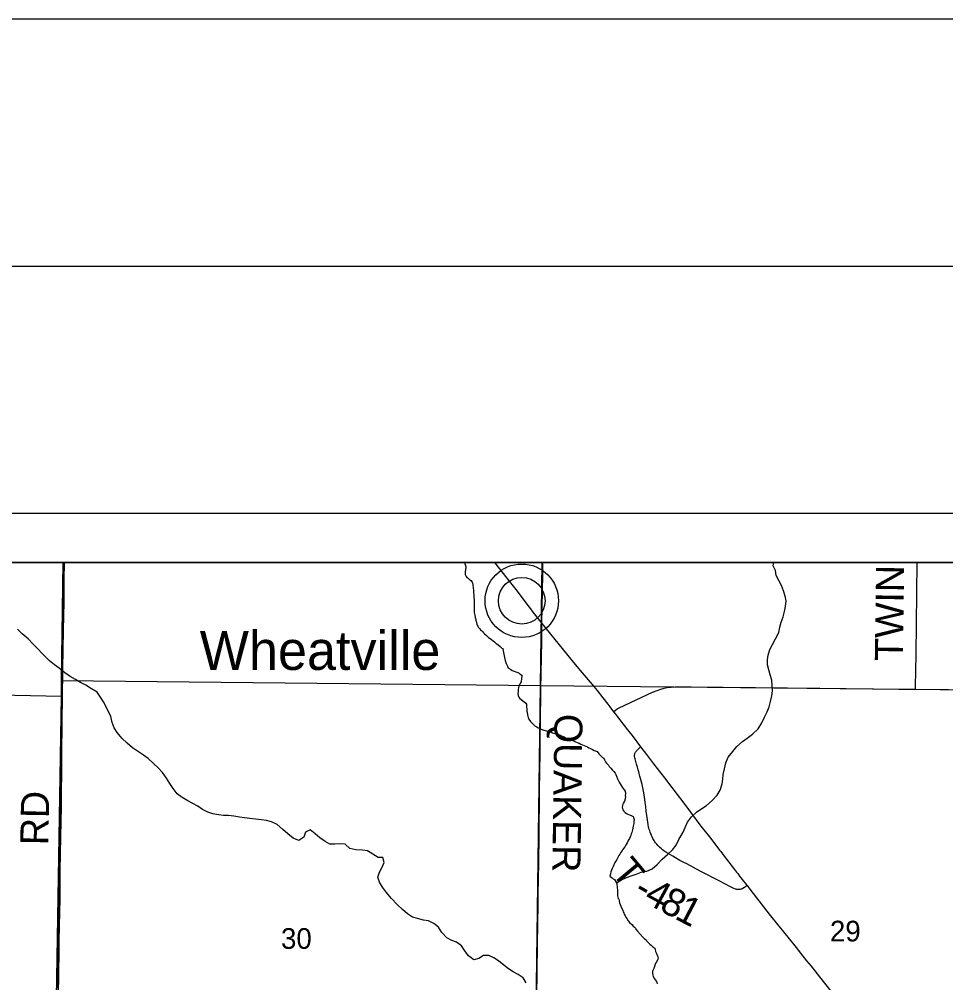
# Model space of a CAD drawing. Extents: x -8.8 to 41.4, y 0 to 34.6.
# Drawn here: x 5.315 to 7.191, y 20.049 to 22 of the extents above; entities that cross this region are included whole.
import ezdxf

# ---------------------------------------------------------------- set-up
doc = ezdxf.new("R2010")
doc.units = 0
for name, color, linetype in [('GM_X_Corporation', 7, 'Continuous'), ('GM_X_County_Road', 7, 'Continuous'), ('GM_X_Major_River_Text', 7, 'Continuous'), ('GM_X_Minor_River', 7, 'Continuous'), ('GM_X_Rail_Line_Text', 7, 'Continuous'), ('GM_X_Section_Text', 7, 'Continuous'), ('GM_X_State_Route', 7, 'Continuous'), ('GM_X_Township_Road', 7, 'Continuous'), ('GM_X_Township_Road_Text', 7, 'Continuous'), ('GM_X_Township_Text', 7, 'Continuous'), ('SH_Border', 7, 'Continuous'), ('SH_Cut_Line', 7, 'Continuous'), ('SH_Text', 7, 'Continuous')]:
    doc.layers.add(name, color=color, linetype=linetype)

msp = doc.modelspace()

# ---------------------------------------------------------------- linework, layer by layer
at = {"layer": 'GM_X_Corporation'}
for points in [[(5.3942, 20.0451), (5.3955, 20.1339), (5.3969, 20.2195), (5.3972, 20.2756), (5.3985, 20.3439), (5.3996, 20.4046), (5.4004, 20.5036), (5.4014, 20.5837), (5.4022, 20.6229), (5.4029, 20.685), (5.404, 20.7626), (5.4051, 20.8193), (5.4056, 20.8652), (5.406, 20.9), (2.1, 20.9)], [(8.9, 18.5906), (8.9, 20.9), (5.406, 20.9), (5.4056, 20.8652), (5.4051, 20.8193), (5.404, 20.7626), (5.4029, 20.685), (5.4022, 20.6229), (5.4014, 20.5837), (5.4004, 20.5036), (5.3996, 20.4046), (5.3985, 20.3439), (5.3972, 20.2756), (5.3969, 20.2195), (5.3955, 20.1339), (5.3942, 20.0451)]]:
    msp.add_lwpolyline(points, dxfattribs=at)
for points in [[(5.4042, 20.9), (4.3988, 20.9), (4.3946, 20.6503), (5.4006, 20.6292), (5.4006, 20.6606)], [(6.3738, 20.9), (5.4042, 20.9), (5.4006, 20.6606), (6.3701, 20.6506)], [(7.3859, 20.9), (6.3738, 20.9), (6.3701, 20.6506), (7.3817, 20.6407)], [(4.3946, 20.6503), (5.4006, 20.6292), (5.3847, 19.6511), (4.3792, 19.6638)], [(5.4006, 20.6606), (6.3701, 20.6506), (6.3565, 19.6406), (5.3847, 19.6511), (5.4006, 20.6292)], [(6.3701, 20.6506), (7.3817, 20.6407), (7.3719, 19.6303), (6.3565, 19.6406)]]:
    msp.add_lwpolyline(points, close=True, dxfattribs=at)
at = {"layer": 'GM_X_County_Road'}
msp.add_lwpolyline([(6.3631, 20.0178), (6.3638, 20.0737), (6.3644, 20.122), (6.3652, 20.1723), (6.3657, 20.2034), (6.3658, 20.2314), (6.3662, 20.2562), (6.3667, 20.2941), (6.3675, 20.3463), (6.3678, 20.3724), (6.3683, 20.4096), (6.3685, 20.4401), (6.3691, 20.4761), (6.3695, 20.5146), (6.3699, 20.5413), (6.3705, 20.5779), (6.3706, 20.5959), (6.371, 20.6195), (6.3712, 20.6424), (6.3718, 20.676), (6.3723, 20.7076), (6.3728, 20.7419), (6.3733, 20.776), (6.3748, 20.875), (6.3751, 20.9)], dxfattribs=at)
at = {"layer": 'GM_X_Major_River_Text'}
msp.add_line((6.3324, 20.8223), (6.3324, 20.8223), dxfattribs=at)
at = {"layer": 'GM_X_Minor_River'}
for points in [[(6.2164, 20.9), (6.2171, 20.8973), (6.2185, 20.8938), (6.2192, 20.8919), (6.2191, 20.89), (6.2176, 20.8809), (6.2175, 20.8783), (6.2178, 20.8752), (6.2196, 20.8717), (6.2214, 20.8697), (6.224, 20.8677), (6.2262, 20.8657), (6.2291, 20.863), (6.2317, 20.8602), (6.2324, 20.8583), (6.233, 20.8537), (6.2339, 20.8483), (6.2345, 20.8433), (6.2347, 20.838), (6.2353, 20.8342), (6.2355, 20.83), (6.2357, 20.8231), (6.2358, 20.8166), (6.236, 20.8113), (6.2359, 20.8078), (6.2362, 20.804), (6.2361, 20.8013), (6.2363, 20.7983), (6.237, 20.796), (6.2373, 20.7929), (6.2379, 20.7883), (6.2386, 20.7864), (6.2396, 20.7844), (6.2396, 20.7825), (6.2403, 20.7806), (6.2412, 20.7749), (6.2423, 20.7729), (6.2433, 20.7706), (6.2447, 20.7683), (6.2469, 20.7659), (6.2488, 20.7635), (6.2513, 20.7612), (6.2539, 20.7595), (6.2546, 20.7576), (6.2572, 20.7552), (6.2608, 20.7517), (6.2649, 20.7481), (6.2682, 20.7457), (6.2712, 20.7437), (6.2745, 20.7409), (6.2771, 20.7389), (6.28, 20.7361), (6.2844, 20.7329), (6.2889, 20.7293), (6.2922, 20.7265), (6.2944, 20.7257), (6.2946, 20.7207), (6.2959, 20.7138), (6.2976, 20.7073), (6.2989, 20.7011), (6.3009, 20.6953), (6.3027, 20.6911), (6.3037, 20.6884), (6.3055, 20.686), (6.3103, 20.6828), (6.3133, 20.6808), (6.3171, 20.6795), (6.3204, 20.6782), (6.3242, 20.6769)], [(6.5241, 20.2509), (6.5346, 20.257), (6.5442, 20.2617), (6.5541, 20.2654), (6.564, 20.2686), (6.5743, 20.2726), (6.5854, 20.2743), (6.5965, 20.2794), (6.6065, 20.2879), (6.6169, 20.2987), (6.6277, 20.3084), (6.6374, 20.3177), (6.6448, 20.3275), (6.6507, 20.3387), (6.6589, 20.3534), (6.6629, 20.3632), (6.668, 20.3741), (6.6758, 20.3846), (6.6859, 20.3943), (6.6966, 20.4013), (6.7066, 20.4075), (6.7178, 20.4176), (6.7282, 20.4284), (6.7341, 20.4386), (6.7381, 20.4514), (6.7395, 20.4612), (6.74, 20.4707), (6.7425, 20.4821), (6.7454, 20.4938), (6.7505, 20.5058), (6.7595, 20.517), (6.7676, 20.5268), (6.7792, 20.5372), (6.7888, 20.5442), (6.7992, 20.552), (6.8108, 20.5632), (6.8186, 20.5752), (6.8237, 20.5865), (6.8289, 20.5974), (6.8332, 20.6072), (6.8357, 20.6181), (6.8389, 20.6298), (6.8399, 20.6401), (6.8393, 20.6511), (6.8388, 20.6614), (6.8355, 20.6721), (6.8327, 20.6824), (6.8298, 20.6923), (6.8297, 20.7025), (6.831, 20.7124), (6.8346, 20.7237), (6.8401, 20.7339), (6.8464, 20.7451), (6.8527, 20.7579), (6.8548, 20.7689), (6.8576, 20.7791), (6.8616, 20.7896), (6.8645, 20.8006), (6.8662, 20.8108), (6.8675, 20.8218), (6.8658, 20.8313), (6.8626, 20.8424), (6.8582, 20.8531), (6.8472, 20.8731), (6.8463, 20.8833), (6.8415, 20.8933), (6.8428, 20.9)], [(5.7068, 20.3907), (5.697, 20.3939), (5.6861, 20.3998), (5.6764, 20.4061), (5.6663, 20.4116), (5.6561, 20.4167), (5.6449, 20.4241), (5.6348, 20.4315), (5.6266, 20.4423), (5.62, 20.4523), (5.6129, 20.463), (5.6052, 20.4746), (5.5963, 20.4842), (5.5866, 20.4928), (5.5761, 20.5025), (5.5664, 20.5095), (5.5548, 20.5173), (5.5446, 20.5247), (5.5338, 20.5336), (5.523, 20.5437), (5.5133, 20.5553), (5.5071, 20.5649), (5.5035, 20.5759), (5.5003, 20.5878), (5.4955, 20.5981), (5.4853, 20.6173), (5.4798, 20.6269), (5.4727, 20.6373), (5.4615, 20.6439), (5.4499, 20.6514), (5.4389, 20.6565), (5.4288, 20.6628), (5.4179, 20.6691), (5.4074, 20.6765), (5.3962, 20.6854), (5.3865, 20.6928), (5.3764, 20.7006), (5.3615, 20.7153), (5.3526, 20.725), (5.3429, 20.735), (5.3328, 20.7451), (5.3213, 20.7555), (5.3116, 20.7645)], [(6.3242, 20.6769), (6.3268, 20.6757), (6.3293, 20.6733), (6.3323, 20.6713), (6.3326, 20.6686), (6.3321, 20.6652), (6.332, 20.6626), (6.3311, 20.6599), (6.3311, 20.658), (6.3299, 20.6558), (6.3283, 20.6532), (6.3266, 20.6498), (6.3261, 20.6464), (6.3252, 20.6422), (6.3251, 20.6396), (6.3251, 20.6377), (6.3246, 20.6346), (6.3249, 20.6323), (6.3252, 20.6297), (6.3266, 20.6269), (6.3284, 20.6242), (6.331, 20.6222), (6.3369, 20.6182), (6.3405, 20.6146), (6.342, 20.6127), (6.3419, 20.6107), (6.3422, 20.6069), (6.3425, 20.6043), (6.3427, 20.6), (6.3433, 20.5955), (6.344, 20.5931), (6.3443, 20.5908), (6.3449, 20.5889), (6.3456, 20.5851), (6.347, 20.5824), (6.3499, 20.5777), (6.3532, 20.5745), (6.3557, 20.5725), (6.3572, 20.5706), (6.3598, 20.5686), (6.3627, 20.5669), (6.3653, 20.5649), (6.3687, 20.5637), (6.3728, 20.5616), (6.3773, 20.5599), (6.3822, 20.5586), (6.3855, 20.5577), (6.3882, 20.5572), (6.3923, 20.5559), (6.3949, 20.5547), (6.3975, 20.5539), (6.4043, 20.5513), (6.4092, 20.5504), (6.4118, 20.5491), (6.4144, 20.5483), (6.4185, 20.5466), (6.4207, 20.5446), (6.4237, 20.5434), (6.4274, 20.5417), (6.4308, 20.5405), (6.4342, 20.5396), (6.4368, 20.5387), (6.4413, 20.5366), (6.4443, 20.535), (6.4484, 20.5337), (6.4521, 20.5321), (6.4555, 20.5304), (6.4588, 20.5292), (6.4618, 20.5279), (6.4652, 20.5263), (6.4681, 20.5246), (6.4715, 20.523), (6.4756, 20.5209), (6.4793, 20.5193), (6.4849, 20.5172), (6.4886, 20.5121), (6.4922, 20.5081), (6.4959, 20.5049), (6.4985, 20.5033), (6.4999, 20.4998), (6.502, 20.4963), (6.5042, 20.4936), (6.5079, 20.4896), (6.5096, 20.4865), (6.5126, 20.4834), (6.5155, 20.4798), (6.5188, 20.4763), (6.5213, 20.4732), (6.5227, 20.4704), (6.5241, 20.4673), (6.5262, 20.4619), (6.5294, 20.4549), (6.5333, 20.4479), (6.5373, 20.4425), (6.5405, 20.4385), (6.542, 20.4366), (6.5422, 20.432), (6.542, 20.4274), (6.5424, 20.4255), (6.5418, 20.421), (6.5401, 20.4164)], [(6.5401, 20.4164), (6.5385, 20.4131), (6.5369, 20.4105), (6.5364, 20.4078), (6.5359, 20.404), (6.5362, 20.4017), (6.5369, 20.399), (6.5387, 20.3963), (6.5416, 20.3931), (6.5442, 20.3915), (6.5468, 20.3903), (6.5502, 20.3886), (6.5554, 20.3869), (6.558, 20.3853), (6.5597, 20.3795), (6.5595, 20.3742), (6.559, 20.3708), (6.5581, 20.3655), (6.5567, 20.3583), (6.555, 20.353), (6.5537, 20.35), (6.5532, 20.3466), (6.5516, 20.344), (6.5508, 20.341), (6.5492, 20.3384), (6.5472, 20.3354), (6.5455, 20.332), (6.5435, 20.3287), (6.5411, 20.3242), (6.5383, 20.3205), (6.5363, 20.3179), (6.5343, 20.3141), (6.5323, 20.3116), (6.5307, 20.3093), (6.5291, 20.306), (6.5267, 20.3022), (6.525, 20.2981), (6.523, 20.2951), (6.521, 20.2918), (6.5177, 20.2843), (6.5156, 20.2801), (6.514, 20.2764), (6.5127, 20.273), (6.5118, 20.2692), (6.5109, 20.2647), (6.5131, 20.2627), (6.5154, 20.2611), (6.5176, 20.2591), (6.5198, 20.2579), (6.5241, 20.2509), (6.5251, 20.2486), (6.5251, 20.2466), (6.5254, 20.244), (6.5253, 20.2421), (6.5256, 20.2402), (6.5259, 20.2375), (6.5262, 20.2348), (6.5261, 20.2321), (6.5264, 20.2295), (6.5262, 20.2245), (6.5275, 20.2195), (6.5286, 20.2176), (6.5293, 20.2149), (6.5302, 20.2103), (6.5327, 20.2037), (6.5369, 20.1948), (6.5379, 20.1921), (6.539, 20.1901), (6.5397, 20.1878), (6.5415, 20.1843), (6.5432, 20.1812), (6.545, 20.1785), (6.5475, 20.1742), (6.5508, 20.1703), (6.5549, 20.1663), (6.5578, 20.1635), (6.5604, 20.1612), (6.5625, 20.1588), (6.5636, 20.1569), (6.5665, 20.1529), (6.5775, 20.1411), (6.5811, 20.1375), (6.5841, 20.1352), (6.5859, 20.1328), (6.5888, 20.1297), (6.5917, 20.1269), (6.5951, 20.1241), (6.5973, 20.1221), (6.5995, 20.1197), (6.6017, 20.1185), (6.6024, 20.1162), (6.6033, 20.1116), (6.6058, 20.1066), (6.6072, 20.1027), (6.6082, 20.1), (6.6077, 20.0958), (6.6048, 20.0898), (6.6025, 20.0869), (6.602, 20.0838), (6.5999, 20.0774), (6.5975, 20.0737)], [(6.3414, 20.0484), (6.3351, 20.0583), (6.3254, 20.065), (6.3153, 20.0709), (6.3055, 20.0767), (6.2958, 20.0841), (6.2853, 20.093), (6.2756, 20.0993), (6.2658, 20.104), (6.2551, 20.1035), (6.2456, 20.098), (6.2353, 20.0951), (6.2244, 20.1029), (6.2174, 20.1133), (6.2107, 20.1236), (6.2006, 20.1307), (6.1908, 20.1339), (6.1807, 20.1394), (6.1706, 20.1502), (6.164, 20.1609), (6.1543, 20.1683), (6.1434, 20.1742), (6.1332, 20.1756), (6.1211, 20.1784), (6.1113, 20.1813), (6.1011, 20.1883), (6.0907, 20.1972), (6.0806, 20.2065), (6.0683, 20.22), (6.0587, 20.2316), (6.0505, 20.2424), (6.0443, 20.252), (6.041, 20.2627), (6.0446, 20.2728), (6.0498, 20.2826), (6.0537, 20.2924), (6.0509, 20.302), (6.0414, 20.3021), (6.0309, 20.3092), (6.02, 20.3158), (6.0098, 20.3172), (5.9962, 20.3178), (5.9844, 20.3203), (5.9747, 20.3296), (5.9649, 20.3301), (5.9542, 20.3292), (5.944, 20.329), (5.9342, 20.3345), (5.9237, 20.3419), (5.914, 20.35), (5.9039, 20.3586), (5.8944, 20.3534), (5.8915, 20.3436), (5.8812, 20.337), (5.8695, 20.3414), (5.859, 20.3499), (5.8489, 20.3592), (5.837, 20.3689), (5.8257, 20.3744), (5.8159, 20.3773), (5.8057, 20.3786), (5.7932, 20.38), (5.7818, 20.3813), (5.7708, 20.3827), (5.761, 20.384), (5.7493, 20.3861), (5.739, 20.3871), (5.7284, 20.3876), (5.7186, 20.3886), (5.7068, 20.3907)], [(6.5975, 20.0737), (6.597, 20.0714), (6.5969, 20.0673), (6.5975, 20.0638), (6.5982, 20.0611), (6.601, 20.0564), (6.6028, 20.0541), (6.605, 20.0513), (6.6057, 20.0494), (6.6067, 20.0463)]]:
    msp.add_lwpolyline(points, dxfattribs=at)
at = {"layer": 'GM_X_State_Route'}
msp.add_lwpolyline([(6.2775, 20.9), (6.3096, 20.8589), (6.3229, 20.8416), (6.3387, 20.8209), (6.3476, 20.809), (6.3498, 20.8061), (6.355, 20.7991), (6.3712, 20.7786), (6.3733, 20.776), (6.4052, 20.7366), (6.4347, 20.7005), (6.4505, 20.6813), (6.4746, 20.6529), (6.4849, 20.6405), (6.4965, 20.6259), (6.5063, 20.6131), (6.5105, 20.6077), (6.5183, 20.5976), (6.5223, 20.5925), (6.526, 20.5875), (6.531, 20.5812), (6.537, 20.5733), (6.5423, 20.5664), (6.5461, 20.5615), (6.5495, 20.557), (6.5556, 20.5492), (6.5728, 20.5264), (6.5847, 20.5109), (6.5991, 20.4922), (6.6213, 20.4633), (6.6359, 20.4443), (6.6469, 20.43), (6.6586, 20.4147), (6.6742, 20.3938), (6.6951, 20.3659), (6.7123, 20.3439), (6.7294, 20.3218), (6.7328, 20.3174), (6.7351, 20.3144), (6.7423, 20.3051), (6.7468, 20.2992), (6.7631, 20.2779), (6.7673, 20.2725), (6.7696, 20.2696), (6.7734, 20.2647), (6.7787, 20.2579), (6.7872, 20.2471), (6.7885, 20.2454), (6.7964, 20.2354), (6.8333, 20.1878), (6.8527, 20.1635), (6.8597, 20.1548), (6.8876, 20.1198), (6.8966, 20.1086), (6.9091, 20.0932), (6.918, 20.082), (6.9426, 20.0509), (6.9635, 20.0246)], dxfattribs=at)
for radius in [0.0744, 0.0472]:
    msp.add_circle((6.3324, 20.8223), radius, dxfattribs=at)
at = {"layer": 'GM_X_Township_Road'}
for points in [[(5.389, 19.65), (5.3891, 19.6556), (5.3898, 19.7047), (5.3908, 19.7867), (5.3923, 19.8836), (5.3934, 19.9494), (5.3944, 20.0446), (5.3957, 20.1334), (5.3971, 20.219), (5.3974, 20.2751), (5.3987, 20.3434), (5.3999, 20.4041), (5.4007, 20.5031), (5.4017, 20.5832), (5.4025, 20.6223), (5.4031, 20.6845), (5.4042, 20.7621), (5.4053, 20.8187), (5.4059, 20.8646), (5.4062, 20.9)], [(7.1293, 20.6429), (7.1294, 20.6488), (7.1308, 20.7136), (7.1332, 20.9)], [(6.5183, 20.5976), (6.5221, 20.601), (6.5258, 20.6035), (6.5294, 20.6057), (6.5972, 20.6368), (6.6063, 20.6406), (6.614, 20.6433), (6.6206, 20.6451), (6.6266, 20.6463), (6.6346, 20.6474), (6.6427, 20.648), (6.6557, 20.6481), (6.6756, 20.6479), (6.9359, 20.6451), (7.0955, 20.6432), (7.1293, 20.6429), (7.2632, 20.6418)], [(6.7885, 20.2454), (6.7853, 20.2431), (6.782, 20.2407), (6.7787, 20.239), (6.7773, 20.2383), (6.7758, 20.2379), (6.7736, 20.2374), (6.7718, 20.2372), (6.7701, 20.2373), (6.7678, 20.2376), (6.7663, 20.2379), (6.7648, 20.2384), (6.7614, 20.2398), (6.7549, 20.2431), (6.7421, 20.2497), (6.7321, 20.2549), (6.7211, 20.2605), (6.7069, 20.2679), (6.6934, 20.2749), (6.6803, 20.2818), (6.6665, 20.2891), (6.6591, 20.2931), (6.6525, 20.2965), (6.6439, 20.3015), (6.6384, 20.3048), (6.6338, 20.3074), (6.6242, 20.3132), (6.6201, 20.316), (6.6176, 20.3179), (6.6151, 20.3198), (6.6112, 20.3235), (6.6095, 20.3251), (6.6076, 20.3269), (6.6058, 20.329), (6.6033, 20.3319), (6.6017, 20.3343), (6.6002, 20.3366), (6.5989, 20.3388), (6.5978, 20.3409), (6.5963, 20.3441), (6.5949, 20.3471), (6.5935, 20.3503), (6.5924, 20.3535), (6.5914, 20.3562), (6.5904, 20.3593), (6.5897, 20.3618), (6.5892, 20.3639), (6.5881, 20.3691), (6.5874, 20.3738), (6.5868, 20.3788), (6.5845, 20.3962), (6.5833, 20.4054), (6.5823, 20.4134), (6.5808, 20.4248), (6.579, 20.4365), (6.576, 20.4503), (6.5742, 20.4576), (6.573, 20.4624), (6.5717, 20.4671), (6.5703, 20.4723), (6.5693, 20.4758), (6.5682, 20.4795), (6.5664, 20.4855), (6.5647, 20.4914), (6.5632, 20.4968), (6.5618, 20.502), (6.5612, 20.5044), (6.5609, 20.5065), (6.5608, 20.5082), (6.5609, 20.51), (6.5611, 20.5115), (6.5615, 20.513), (6.5621, 20.5144), (6.5629, 20.5156), (6.5638, 20.5168), (6.5649, 20.5182), (6.5661, 20.5195), (6.5728, 20.5264)]]:
    msp.add_lwpolyline(points, dxfattribs=at)
at = {"layer": 'SH_Border'}
for p, q in [((2, 21), (9, 21)), ((2.1, 20.9), (8.9, 20.9))]:
    msp.add_line(p, q, dxfattribs=at)
at = {"layer": 'SH_Cut_Line'}
msp.add_lwpolyline([(1.5, 21.5), (33.5, 21.5), (33.5, 0.5), (1.5, 0.5)], close=True, dxfattribs=at)
at = {"layer": 'SH_Text'}
msp.add_lwpolyline([(0, 0), (34, 0), (34, 22), (0, 22)], close=True, dxfattribs=at)

# ---------------------------------------------------------------- texts
at = {"layer": 'GM_X_Rail_Line_Text'}
msp.add_text('Wheatville', height=0.07898, rotation=0, dxfattribs=at).set_placement((5.6804, 20.6822))
at = {"layer": 'GM_X_Section_Text'}
for s, height, rotation, p in [('TWIN', 0.05682, 89.2079, (7.1039, 20.7001)), ('RD', 0.05682, 89.0118, (5.3739, 20.3268)), ('T', 0.0568, 309.9082, (6.5117, 20.2719)), ('-', 0.0568, 330.3626, (6.5559, 20.2252)), ('4', 0.0568, 331.2887, (6.577, 20.2132)), ('8', 0.0568, 332.1189, (6.6085, 20.196)), ('1', 0.0568, 332.3112, (6.6396, 20.1795))]:
    msp.add_text(s, height=height, rotation=rotation, dxfattribs=at).set_placement(p)
at = {"layer": 'GM_X_Township_Road_Text'}
msp.add_text('QUAKER', height=0.05682, rotation=269.1746, dxfattribs=at).set_placement((6.3988, 20.5935))
at = {"layer": 'GM_X_Township_Text'}
for s, p in [('30', (5.845, 20.1173)), ('29', (6.9563, 20.1323))]:
    msp.add_text(s, height=0.04186, rotation=0, dxfattribs=at).set_placement(p)

doc.saveas('drawing.dxf')
